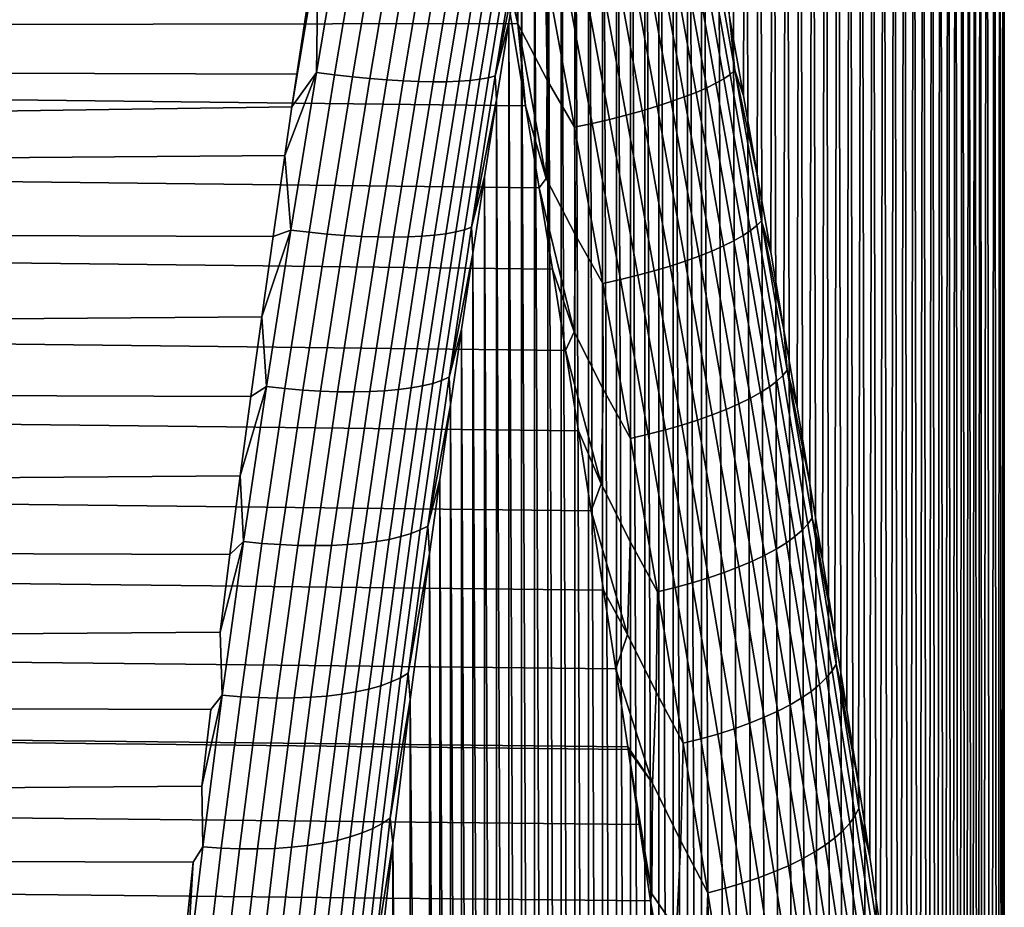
# Model space of a CAD drawing. Header units: metres. Extents: x -29 to 117, y -464 to 29.
# Tile 349 of 362: x 110.4 to 117.34, y -10.74 to -4.48. Entities that reach past the tile are written whole.
import ezdxf

# ---------------------------------------------------------------- set-up
doc = ezdxf.new("R2010")
doc.units = ezdxf.units.M
doc.layers.add('solid_24_501_056_XXX', color=7, linetype='CONTINUOUS')

msp = doc.modelspace()

# ---------------------------------------------------------------- linework, layer by layer
at = {"layer": 'solid_24_501_056_XXX'}
for points in [[(115.600594, 26.922672, 52.90712), (115.504227, -5.01651, 25.522732), (115.406677, -4.461395, 25.413029), (115.503998, 26.946169, 52.341236)], [(115.695976, 26.887411, 53.472496), (115.60083, -5.569788, 25.64418), (115.504227, -5.01651, 25.522732), (115.600594, 26.922672, 52.90712)], [(115.789864, 26.840532, 54.036377), (115.696228, -6.120526, 25.777132), (115.60083, -5.569788, 25.64418), (115.695976, 26.887411, 53.472496)], [(115.882057, 26.782087, 54.598232), (115.790123, -6.667775, 25.921268), (115.696228, -6.120526, 25.777132), (115.789864, 26.840532, 54.036377)], [(115.972618, 26.711893, 55.158955), (115.882332, -7.211025, 26.076448), (115.790123, -6.667775, 25.921268), (115.882057, 26.782087, 54.598232)], [(116.061302, 26.630161, 55.717857), (115.9729, -7.751121, 26.243006), (115.882332, -7.211025, 26.076448), (115.972618, 26.711893, 55.158955)], [(116.147865, 26.537148, 56.274078), (116.061592, -8.287425, 26.420616), (115.9729, -7.751121, 26.243006), (116.061302, 26.630161, 55.717857)], [(116.232155, 26.432945, 56.827217), (116.148163, -8.81913, 26.608875), (116.061592, -8.287425, 26.420616), (116.147865, 26.537148, 56.274078)], [(116.314201, 26.317307, 57.37801), (116.23246, -9.345861, 26.807625), (116.148163, -8.81913, 26.608875), (116.232155, 26.432945, 56.827217)], [(116.393814, 26.19051, 57.925838), (116.314522, -9.8683, 27.017239), (116.23246, -9.345861, 26.807625), (116.314201, 26.317307, 57.37801)], [(116.470787, 26.052877, 58.469959), (116.394142, -10.385883, 27.237329), (116.314522, -9.8683, 27.017239), (116.393814, 26.19051, 57.925838)], [(116.545013, 25.904514, 59.010094), (116.471123, -10.897935, 27.467455), (116.394142, -10.385883, 27.237329), (116.470787, 26.052877, 58.469959)], [(116.616501, 25.74515, 59.546814), (116.545349, -11.404195, 27.707458), (116.471123, -10.897935, 27.467455), (116.545013, 25.904514, 59.010094)], [(116.685097, 25.575098, 60.07959), (116.616844, -11.905189, 27.957712), (116.545349, -11.404195, 27.707458), (116.616501, 25.74515, 59.546814)], [(116.750648, 25.394711, 60.607811), (116.68544, -12.40044, 28.21781), (116.616844, -11.905189, 27.957712), (116.685097, 25.575098, 60.07959)], [(116.81308, 25.204071, 61.131302), (116.750999, -12.889412, 28.487303), (116.68544, -12.40044, 28.21781), (116.750648, 25.394711, 60.607811)], [(116.872398, 25.002924, 61.650486), (116.813431, -13.371937, 28.766075), (116.750999, -12.889412, 28.487303), (116.81308, 25.204071, 61.131302)], [(116.928474, 24.791595, 62.164917), (116.872742, -13.848396, 29.054457), (116.813431, -13.371937, 28.766075), (116.872398, 25.002924, 61.650486)], [(116.981209, 24.570444, 62.67411), (116.92881, -14.318404, 29.352039), (116.872742, -13.848396, 29.054457), (116.928474, 24.791595, 62.164917)], [(117.03054, 24.339531, 63.177971), (116.981537, -14.78154, 29.65839), (116.92881, -14.318404, 29.352039), (116.981209, 24.570444, 62.67411)], [(117.076477, 24.098631, 63.6768), (117.030869, -15.237718, 29.973429), (116.981537, -14.78154, 29.65839), (117.03054, 24.339531, 63.177971)], [(117.118927, 23.848057, 64.170212), (117.07679, -15.687203, 30.297432), (117.030869, -15.237718, 29.973429), (117.076477, 24.098631, 63.6768)], [(117.157822, 23.58814, 64.657799), (117.119225, -16.129665, 30.630022), (117.07679, -15.687203, 30.297432), (117.118927, 23.848057, 64.170212)], [(117.19313, 23.318905, 65.139511), (117.158104, -16.564754, 30.970795), (117.119225, -16.129665, 30.630022), (117.157822, 23.58814, 64.657799)], [(117.252899, 22.752247, 66.085648), (117.19339, -16.992434, 31.319723), (117.158104, -16.564754, 30.970795), (117.19313, 23.318905, 65.139511)], [(117.297928, 22.149733, 67.006821), (117.253113, -17.825834, 32.042328), (117.19339, -16.992434, 31.319723), (117.252899, 22.752247, 66.085648)], [(117.328072, 21.51153, 67.90284), (117.298088, -18.628376, 32.795883), (117.253113, -17.825834, 32.042328), (117.297928, 22.149733, 67.006821)], [(117.343185, 20.839128, 68.771965), (117.328171, -19.399897, 33.580185), (117.298088, -18.628376, 32.795883), (117.328072, 21.51153, 67.90284)], [(117.331696, -19.866076, 33.89069), (117.328171, -19.399897, 33.580185), (117.343185, 20.839128, 68.771965), (117.343224, -20.138956, 34.393456)], [(117.343185, 20.839128, 68.771965), (117.343224, 20.132689, 69.614014), (117.343185, -20.845396, 35.2355), (117.343224, -20.138956, 34.393456)], [(117.331696, 19.859781, 70.116806), (117.328171, 19.393629, 70.427284), (117.343185, -20.845396, 35.2355), (117.343224, 20.132689, 69.614014)], [(117.298088, 18.62211, 71.211594), (117.328079, -21.517797, 36.104626), (117.343185, -20.845396, 35.2355), (117.328171, 19.393629, 70.427284)], [(117.253113, 17.819569, 71.965149), (117.297928, -22.156002, 37.000645), (117.328079, -21.517797, 36.104626), (117.298088, 18.62211, 71.211594)], [(117.19339, 16.986168, 72.687752), (117.252899, -22.758516, 37.921818), (117.297928, -22.156002, 37.000645), (117.253113, 17.819569, 71.965149)], [(117.158104, 16.558491, 73.036682), (117.19313, -23.325176, 38.867954), (117.252899, -22.758516, 37.921818), (117.19339, 16.986168, 72.687752)], [(117.119225, 16.1234, 73.377457), (117.157829, -23.594414, 39.349667), (117.19313, -23.325176, 38.867954), (117.158104, 16.558491, 73.036682)], [(117.07679, 15.680939, 73.710045), (117.118935, -23.85433, 39.837254), (117.157829, -23.594414, 39.349667), (117.119225, 16.1234, 73.377457)], [(117.030869, 15.231454, 74.03405), (117.076485, -24.104904, 40.330666), (117.118935, -23.85433, 39.837254), (117.07679, 15.680939, 73.710045)], [(116.981537, 14.775276, 74.349091), (117.030548, -24.345804, 40.829494), (117.076485, -24.104904, 40.330666), (117.030869, 15.231454, 74.03405)], [(116.928818, 14.31214, 74.655441), (116.981209, -24.576719, 41.333351), (117.030548, -24.345804, 40.829494), (116.981537, 14.775276, 74.349091)], [(116.872742, 13.842134, 74.953026), (116.928474, -24.797871, 41.842545), (116.981209, -24.576719, 41.333351), (116.928818, 14.31214, 74.655441)], [(116.813431, 13.365674, 75.241402), (116.872398, -25.009199, 42.356976), (116.928474, -24.797871, 41.842545), (116.872742, 13.842134, 74.953026)], [(116.750999, 12.883149, 75.52018), (116.813087, -25.210348, 42.87616), (116.872398, -25.009199, 42.356976), (116.813431, 13.365674, 75.241402)], [(116.685448, 12.394178, 75.789673), (116.750656, -25.400988, 43.399651), (116.813087, -25.210348, 42.87616), (116.750999, 12.883149, 75.52018)], [(116.616844, 11.898927, 76.049767), (116.685104, -25.581377, 43.927872), (116.750656, -25.400988, 43.399651), (116.685448, 12.394178, 75.789673)], [(116.545349, 11.397933, 76.300026), (116.616501, -25.751429, 44.460648), (116.685104, -25.581377, 43.927872), (116.616844, 11.898927, 76.049767)], [(116.471123, 10.891673, 76.540031), (116.545013, -25.910793, 44.997372), (116.616501, -25.751429, 44.460648), (116.545349, 11.397933, 76.300026)], [(116.394142, 10.379622, 76.770149), (116.470795, -26.059158, 45.537502), (116.545013, -25.910793, 44.997372), (116.471123, 10.891673, 76.540031)], [(116.314522, 9.862039, 76.990242), (116.393822, -26.196789, 46.081623), (116.470795, -26.059158, 45.537502), (116.394142, 10.379622, 76.770149)], [(116.232468, 9.339601, 77.19986), (116.314209, -26.323587, 46.629452), (116.393822, -26.196789, 46.081623), (116.314522, 9.862039, 76.990242)], [(116.14817, 8.812869, 77.398605), (116.232155, -26.439226, 47.180244), (116.314209, -26.323587, 46.629452), (116.232468, 9.339601, 77.19986)], [(116.0616, 8.281164, 77.586868), (116.147873, -26.54343, 47.733383), (116.232155, -26.439226, 47.180244), (116.14817, 8.812869, 77.398605)], [(115.9729, 7.744859, 77.764481), (116.06131, -26.636444, 48.289604), (116.147873, -26.54343, 47.733383), (116.0616, 8.281164, 77.586868)], [(115.882339, 7.204763, 77.931038), (115.972626, -26.718178, 48.848511), (116.06131, -26.636444, 48.289604), (115.9729, 7.744859, 77.764481)], [(115.790131, 6.661513, 78.08622), (115.882065, -26.788372, 49.409229), (115.972626, -26.718178, 48.848511), (115.882339, 7.204763, 77.931038)], [(115.696228, 6.114265, 78.230354), (115.789871, -26.846817, 49.971085), (115.882065, -26.788372, 49.409229), (115.790131, 6.661513, 78.08622)], [(115.600838, 5.563527, 78.363304), (115.695984, -26.893698, 50.534966), (115.789871, -26.846817, 49.971085), (115.696228, 6.114265, 78.230354)], [(115.504234, 5.01025, 78.484756), (115.600594, -26.928959, 51.100342), (115.695984, -26.893698, 50.534966), (115.600838, 5.563527, 78.363304)], [(115.406685, 4.455134, 78.59446), (115.504005, -26.952457, 51.666225), (115.600594, -26.928959, 51.100342), (115.504234, 5.01025, 78.484756)], [(115.308128, 3.897206, 78.692673), (115.406464, -26.964067, 52.23188), (115.504005, -26.952457, 51.666225), (115.406685, 4.455134, 78.59446)], [(115.208794, 3.337078, 78.779305), (115.307922, -26.963881, 52.798309), (115.406464, -26.964067, 52.23188), (115.308128, 3.897206, 78.692673)], [(115.208794, 3.337078, 78.779305), (115.108986, 2.775781, 78.854164), (115.208595, -26.95191, 53.364899)], [(115.208794, 3.337078, 78.779305), (115.208595, -26.95191, 53.364899), (115.307922, -26.963881, 52.798309)], [(115.108986, 2.775781, 78.854164), (115.008987, 2.214012, 78.917091), (115.108803, -26.928143, 53.930595)], [(115.108986, 2.775781, 78.854164), (115.108803, -26.928143, 53.930595), (115.208595, -26.95191, 53.364899)], [(115.008987, 2.214012, 78.917091), (114.908722, 1.650719, 78.968246), (115.008812, -26.892551, 54.494686)], [(115.008987, 2.214012, 78.917091), (115.008812, -26.892551, 54.494686), (115.108803, -26.928143, 53.930595)], [(114.908722, 1.650719, 78.968246), (114.808456, 1.086612, 79.007622), (114.908569, -26.845102, 55.058231)], [(114.908722, 1.650719, 78.968246), (114.908569, -26.845102, 55.058231), (115.008812, -26.892551, 54.494686)], [(114.808456, 1.086612, 79.007622), (114.708488, 0.522768, 79.035164), (114.808304, -26.78591, 55.620537)], [(114.808456, 1.086612, 79.007622), (114.808304, -26.78591, 55.620537), (114.908569, -26.845102, 55.058231)], [(114.708488, 0.522768, 79.035164), (114.609093, -0.04015, 79.050827), (114.708351, -26.715113, 56.180531)], [(114.708488, 0.522768, 79.035164), (114.708351, -26.715113, 56.180531), (114.808304, -26.78591, 55.620537)], [(114.609093, -0.04015, 79.050827), (114.510216, -0.603203, 79.054634), (114.608971, -26.632782, 56.737553)], [(114.609093, -0.04015, 79.050827), (114.608971, -26.632782, 56.737553), (114.708351, -26.715113, 56.180531)], [(114.510216, -0.603203, 79.054634), (114.412109, -1.165647, 79.046677), (114.510109, -26.538754, 57.292656)], [(114.510216, -0.603203, 79.054634), (114.510109, -26.538754, 57.292656), (114.608971, -26.632782, 56.737553)], [(114.412109, -1.165647, 79.046677), (114.315071, -1.726443, 79.027054), (114.41201, -26.433247, 57.845123)], [(114.412109, -1.165647, 79.046677), (114.41201, -26.433247, 57.845123), (114.510109, -26.538754, 57.292656)], [(114.315071, -1.726443, 79.027054), (114.21933, -2.285019, 78.995811), (114.31498, -26.31654, 58.393944)], [(114.315071, -1.726443, 79.027054), (114.31498, -26.31654, 58.393944), (114.41201, -26.433247, 57.845123)], [(114.21933, -2.285019, 78.995811), (114.124863, -2.842374, 78.952843), (114.219246, -26.188776, 58.938568)], [(114.21933, -2.285019, 78.995811), (114.219246, -26.188776, 58.938568), (114.31498, -26.31654, 58.393944)], [(114.124863, -2.842374, 78.952843), (114.031906, -3.397768, 78.898346), (114.124786, -26.049675, 59.479961)], [(114.124863, -2.842374, 78.952843), (114.124786, -26.049675, 59.479961), (114.219246, -26.188776, 58.938568)], [(114.031906, -3.397768, 78.898346), (113.940712, -3.950241, 78.832558), (114.03183, -25.899561, 60.017426)], [(114.031906, -3.397768, 78.898346), (114.03183, -25.899561, 60.017426), (114.124786, -26.049675, 59.479961)], [(70.892639, -4.587184, 24.128147), (71.08033, -3.429389, 23.96229), (113.775566, -3.925614, 24.027388), (113.872574, -4.508262, 24.115284)], [(113.913979, -4.510574, 24.116222), (113.775566, -3.925614, 24.027388), (113.711121, -3.414257, 23.960585)], [(113.913979, -4.510574, 24.116222), (113.711121, -3.414257, 23.960585), (113.916611, -3.804699, 24.019194)], [(112.442108, -4.288484, 79.926826), (112.530258, -3.709501, 80.00956), (61.811493, -3.549061, 80.030327), (61.680477, -4.696999, 79.861069)], [(112.681717, -3.735317, 79.998161), (112.493568, -4.852556, 79.828239), (112.621986, -4.869163, 79.807594), (112.809784, -3.753261, 79.976494)], [(112.506256, -3.988223, 79.971138), (112.493568, -4.852556, 79.828239), (112.681717, -3.735317, 79.998161)], [(112.809784, -3.753261, 79.976494), (112.621986, -4.869163, 79.807594), (112.748291, -4.883523, 79.775925), (112.9356, -3.769372, 79.943748)], [(112.9356, -3.769372, 79.943748), (112.748291, -4.883523, 79.775925), (112.871635, -4.895544, 79.733459), (113.058319, -3.783543, 79.900162)], [(113.058319, -3.783543, 79.900162), (112.871635, -4.895544, 79.733459), (112.991074, -4.905132, 79.680511), (113.177017, -3.795668, 79.846062)], [(113.177017, -3.795668, 79.846062), (112.991074, -4.905132, 79.680511), (113.105705, -4.912217, 79.617493), (113.290771, -3.805653, 79.781868)], [(113.290771, -3.805653, 79.781868), (113.105705, -4.912217, 79.617493), (113.214645, -4.916743, 79.544876), (113.398727, -3.813423, 79.708061)], [(113.398727, -3.813423, 79.708061), (113.214645, -4.916743, 79.544876), (113.31707, -4.918675, 79.463226), (113.500053, -3.818918, 79.625214)], [(113.824516, -3.817578, 79.216927), (113.646843, -4.90048, 79.059624), (113.706154, -4.889622, 78.943329), (113.882332, -3.811425, 79.099533)], [(113.882332, -3.811425, 79.099533), (113.706154, -4.889622, 78.943329), (113.755203, -4.876379, 78.822578), (113.929825, -3.803013, 78.977737)], [(113.929825, -3.803013, 78.977737), (113.755203, -4.876379, 78.822578), (113.940712, -3.950241, 78.832558)], [(113.913979, -4.510574, 24.116222), (113.916611, -3.804699, 24.019194), (114.108727, -4.129526, 24.086206), (114.119835, -4.905754, 24.193272)], [(115.365616, -4.896462, 25.112242), (115.172737, -3.818119, 24.919273), (115.219223, -3.792053, 25.038944), (115.410477, -4.865909, 25.231468)], [(115.410477, -4.865909, 25.231468), (115.219223, -3.792053, 25.038944), (115.255028, -3.767282, 25.1625), (115.444611, -4.836502, 25.354479)], [(115.444611, -4.836502, 25.354479), (115.255028, -3.767282, 25.1625), (115.406677, -4.461395, 25.413029)], [(113.500053, -3.818918, 79.625214), (113.31707, -4.918675, 79.463226), (113.412201, -4.918001, 79.373161), (113.593979, -3.822096, 79.533943)], [(113.593979, -3.822096, 79.533943), (113.412201, -4.918001, 79.373161), (113.499298, -4.914723, 79.275368), (113.679794, -3.822934, 79.434967)], [(113.679794, -3.822934, 79.434967), (113.499298, -4.914723, 79.275368), (113.577713, -4.908868, 79.170586), (113.756836, -3.821424, 79.329025)], [(113.756836, -3.821424, 79.329025), (113.577713, -4.908868, 79.170586), (113.646843, -4.90048, 79.059624), (113.824516, -3.817578, 79.216927)], [(115.17041, -4.992633, 24.786179), (114.973114, -3.902051, 24.592508), (115.049217, -3.873329, 24.695202), (115.245117, -4.960066, 24.888744)], [(115.245117, -4.960066, 24.888744), (115.049217, -3.873329, 24.695202), (115.115921, -3.84528, 24.804401), (115.310349, -4.927928, 24.997709)], [(115.310349, -4.927928, 24.997709), (115.115921, -3.84528, 24.804401), (115.172737, -3.818119, 24.919273), (115.365616, -4.896462, 25.112242)], [(113.755203, -4.876379, 78.822578), (113.851479, -4.499325, 78.755569), (113.940712, -3.950241, 78.832558)], [(113.913979, -4.510574, 24.116222), (113.872574, -4.508262, 24.115284), (113.775566, -3.925614, 24.027388)], [(113.940712, -3.950241, 78.832558), (113.851479, -4.499325, 78.755569), (113.940643, -25.738831, 60.550056)], [(113.940712, -3.950241, 78.832558), (113.940643, -25.738831, 60.550056), (114.03183, -25.899561, 60.017426)], [(114.994919, -5.058054, 24.603317), (114.795151, -3.960638, 24.409721), (114.888214, -3.931228, 24.497107), (115.0868, -5.025379, 24.690792)], [(115.0868, -5.025379, 24.690792), (114.888214, -3.931228, 24.497107), (114.973114, -3.902051, 24.592508), (115.17041, -4.992633, 24.786179)], [(112.506256, -3.988223, 79.971138), (112.35556, -4.864843, 79.832268), (112.321541, -5.094012, 79.791252)], [(112.506256, -3.988223, 79.971138), (112.321541, -5.094012, 79.791252), (112.493568, -4.852556, 79.828239)], [(112.506256, -3.988223, 79.971138), (112.442108, -4.288484, 79.926826), (112.35556, -4.864843, 79.832268)], [(114.676971, -5.15318, 24.394682), (114.474396, -4.048018, 24.202), (114.587448, -4.019257, 24.261602), (114.789223, -5.122199, 24.454695)], [(114.789223, -5.122199, 24.454695), (114.587448, -4.019257, 24.261602), (114.694641, -3.990055, 24.33102), (114.895477, -5.09041, 24.524416)], [(114.895477, -5.09041, 24.524416), (114.694641, -3.990055, 24.33102), (114.795151, -3.960638, 24.409721), (114.994919, -5.058054, 24.603317)], [(114.437943, -5.211776, 24.305538), (114.234177, -4.103353, 24.113977), (114.356339, -4.076122, 24.152666), (114.559578, -5.183115, 24.344835)], [(114.559578, -5.183115, 24.344835), (114.356339, -4.076122, 24.152666), (114.474396, -4.048018, 24.202), (114.676971, -5.15318, 24.394682)], [(114.312866, -5.23897, 24.277065), (114.108727, -4.129526, 24.086206), (114.234177, -4.103353, 24.113977), (114.437943, -5.211776, 24.305538)], [(114.119835, -4.905754, 24.193272), (114.108727, -4.129526, 24.086206), (114.312866, -5.23897, 24.277065)], [(112.35556, -4.864843, 79.832268), (112.442108, -4.288484, 79.926826), (61.680477, -4.696999, 79.861069)], [(70.892639, -4.587184, 24.128147), (113.872574, -4.508262, 24.115284), (113.96862, -5.088496, 24.215229)], [(113.755203, -4.876379, 78.822578), (113.764221, -5.045886, 78.667191), (113.851479, -4.499325, 78.755569)], [(113.851479, -4.499325, 78.755569), (113.764221, -5.045886, 78.667191), (113.85141, -25.567663, 61.077415)], [(113.851479, -4.499325, 78.755569), (113.85141, -25.567663, 61.077415), (113.940643, -25.738831, 60.550056)], [(113.913979, -4.510574, 24.116222), (113.96862, -5.088496, 24.215229), (113.872574, -4.508262, 24.115284)], [(114.114082, -5.600226, 24.315018), (113.96862, -5.088496, 24.215229), (113.913979, -4.510574, 24.116222)], [(114.114082, -5.600226, 24.315018), (113.913979, -4.510574, 24.116222), (114.119835, -4.905754, 24.193272)], [(115.444611, -4.836502, 25.354479), (115.406677, -4.461395, 25.413029), (115.504227, -5.01651, 25.522732)], [(70.892639, -4.587184, 24.128147), (113.96862, -5.088496, 24.215229), (114.0634, -5.665918, 24.327124), (70.796104, -5.16375, 24.229107)], [(112.321541, -5.094012, 79.791252), (112.35556, -4.864843, 79.832268), (61.680477, -4.696999, 79.861069), (61.558414, -5.835902, 79.64505)], [(112.493568, -4.852556, 79.828239), (112.321541, -5.094012, 79.791252), (112.27095, -5.43823, 79.725983)], [(112.493568, -4.852556, 79.828239), (112.27095, -5.43823, 79.725983), (112.313194, -5.963649, 79.613098)], [(112.493568, -4.852556, 79.828239), (112.313194, -5.963649, 79.613098), (112.441956, -5.978878, 79.593521), (112.621986, -4.869163, 79.807594)], [(115.598236, -5.932315, 25.466858), (115.410477, -4.865909, 25.231468), (115.444611, -4.836502, 25.354479), (115.630722, -5.898303, 25.589127)], [(115.444611, -4.836502, 25.354479), (115.504227, -5.01651, 25.522732), (115.60083, -5.569788, 25.64418)], [(115.630722, -5.898303, 25.589127), (115.444611, -4.836502, 25.354479), (115.60083, -5.569788, 25.64418)], [(112.621986, -4.869163, 79.807594), (112.441956, -5.978878, 79.593521), (112.568726, -5.991447, 79.562981), (112.748291, -4.883523, 79.775925)], [(112.748291, -4.883523, 79.775925), (112.568726, -5.991447, 79.562981), (112.692665, -6.001277, 79.521706), (112.871635, -4.895544, 79.733459)], [(112.871635, -4.895544, 79.733459), (112.692665, -6.001277, 79.521706), (112.812828, -6.008292, 79.470001), (112.991074, -4.905132, 79.680511)], [(112.991074, -4.905132, 79.680511), (112.812828, -6.008292, 79.470001), (112.928299, -6.012439, 79.408264), (113.105705, -4.912217, 79.617493)], [(113.105705, -4.912217, 79.617493), (112.928299, -6.012439, 79.408264), (113.038193, -6.013686, 79.336967), (113.214645, -4.916743, 79.544876)], [(113.214645, -4.916743, 79.544876), (113.038193, -6.013686, 79.336967), (113.14167, -6.012023, 79.256653), (113.31707, -4.918675, 79.463226)], [(113.31707, -4.918675, 79.463226), (113.14167, -6.012023, 79.256653), (113.237953, -6.007464, 79.167938), (113.412201, -4.918001, 79.373161)], [(113.412201, -4.918001, 79.373161), (113.237953, -6.007464, 79.167938), (113.326294, -6.000043, 79.071495), (113.499298, -4.914723, 79.275368)], [(113.499298, -4.914723, 79.275368), (113.326294, -6.000043, 79.071495), (113.406029, -5.989817, 78.968056), (113.577713, -4.908868, 79.170586)], [(113.577713, -4.908868, 79.170586), (113.406029, -5.989817, 78.968056), (113.47654, -5.976864, 78.858414), (113.646843, -4.90048, 79.059624)], [(113.646843, -4.90048, 79.059624), (113.47654, -5.976864, 78.858414), (113.5373, -5.961282, 78.743401), (113.706154, -4.889622, 78.943329)], [(113.706154, -4.889622, 78.943329), (113.5373, -5.961282, 78.743401), (113.587837, -5.943191, 78.623901), (113.755203, -4.876379, 78.822578)], [(113.755203, -4.876379, 78.822578), (113.587837, -5.943191, 78.623901), (113.764221, -5.045886, 78.667191)], [(114.114082, -5.600226, 24.315018), (114.119835, -4.905754, 24.193272), (114.312866, -5.23897, 24.277065), (114.319809, -5.999521, 24.410988)], [(115.437447, -6.039254, 25.125711), (115.245117, -4.960066, 24.888744), (115.310349, -4.927928, 24.997709), (115.501228, -6.00306, 25.234264)], [(115.501228, -6.00306, 25.234264), (115.310349, -4.927928, 24.997709), (115.365616, -4.896462, 25.112242), (115.554962, -5.967323, 25.34827)], [(115.554962, -5.967323, 25.34827), (115.365616, -4.896462, 25.112242), (115.410477, -4.865909, 25.231468), (115.598236, -5.932315, 25.466858)], [(115.281761, -6.111904, 24.928228), (115.0868, -5.025379, 24.690792), (115.17041, -4.992633, 24.786179), (115.364105, -6.075627, 25.023439)], [(115.364105, -6.075627, 25.023439), (115.17041, -4.992633, 24.786179), (115.245117, -4.960066, 24.888744), (115.437447, -6.039254, 25.125711)], [(113.587837, -5.943191, 78.623901), (113.679115, -5.589279, 78.567688), (113.764221, -5.045886, 78.667191)], [(113.764221, -5.045886, 78.667191), (113.679115, -5.589279, 78.567688), (113.764153, -25.385708, 61.600311)], [(113.764221, -5.045886, 78.667191), (113.764153, -25.385708, 61.600311), (113.85141, -25.567663, 61.077415)], [(115.092651, -6.183061, 24.761831), (114.895477, -5.09041, 24.524416), (114.994919, -5.058054, 24.603317), (115.191048, -6.147806, 24.840803)], [(115.191048, -6.147806, 24.840803), (114.994919, -5.058054, 24.603317), (115.0868, -5.025379, 24.690792), (115.281761, -6.111904, 24.928228)], [(112.27095, -5.43823, 79.725983), (112.321541, -5.094012, 79.791252), (61.558414, -5.835902, 79.64505)], [(114.114082, -5.600226, 24.315018), (114.0634, -5.665918, 24.327124), (113.96862, -5.088496, 24.215229)], [(114.875862, -6.250559, 24.631592), (114.676971, -5.15318, 24.394682), (114.789223, -5.122199, 24.454695), (114.98732, -6.217399, 24.691917)], [(114.98732, -6.217399, 24.691917), (114.789223, -5.122199, 24.454695), (114.895477, -5.09041, 24.524416), (115.092651, -6.183061, 24.761831)], [(70.796104, -5.16375, 24.229107), (114.0634, -5.665918, 24.327124), (114.157402, -6.240504, 24.450928), (70.697937, -5.738422, 24.342058)], [(114.638, -6.312342, 24.541473), (114.437943, -5.211776, 24.305538), (114.559578, -5.183115, 24.344835), (114.759125, -6.282287, 24.581316)], [(114.759125, -6.282287, 24.581316), (114.559578, -5.183115, 24.344835), (114.676971, -5.15318, 24.394682), (114.875862, -6.250559, 24.631592)], [(114.513298, -6.340519, 24.512346), (114.312866, -5.23897, 24.277065), (114.437943, -5.211776, 24.305538), (114.638, -6.312342, 24.541473)], [(114.319809, -5.999521, 24.410988), (114.312866, -5.23897, 24.277065), (114.513298, -6.340519, 24.512346)], [(112.188744, -6.008268, 79.608116), (112.27095, -5.43823, 79.725983), (61.558414, -5.835902, 79.64505)], [(112.313194, -5.963649, 79.613098), (112.27095, -5.43823, 79.725983), (112.188744, -6.008268, 79.608116)], [(113.587837, -5.943191, 78.623901), (113.596367, -6.128709, 78.457413), (113.679115, -5.589279, 78.567688)], [(113.679115, -5.589279, 78.567688), (113.596367, -6.128709, 78.457413), (113.679054, -25.193359, 62.118168)], [(113.679115, -5.589279, 78.567688), (113.679054, -25.193359, 62.118168), (113.764153, -25.385708, 61.600311)], [(114.319809, -5.999521, 24.410988), (114.310257, -6.681756, 24.556742), (114.0634, -5.665918, 24.327124), (114.114082, -5.600226, 24.315018)], [(115.630722, -5.898303, 25.589127), (115.60083, -5.569788, 25.64418), (115.696228, -6.120526, 25.777132)], [(114.310257, -6.681756, 24.556742), (114.157402, -6.240504, 24.450928), (114.0634, -5.665918, 24.327124)], [(70.697937, -5.738422, 24.342058), (114.157402, -6.240504, 24.450928), (114.250267, -6.811862, 24.586529), (70.598083, -6.310956, 24.46697)], [(112.109108, -6.574656, 79.478783), (112.188744, -6.008268, 79.608116), (61.558414, -5.835902, 79.64505), (61.445511, -6.963987, 79.382736)], [(115.781326, -6.989746, 25.744856), (115.598236, -5.932315, 25.466858), (115.630722, -5.898303, 25.589127), (115.81221, -6.951159, 25.866179)], [(115.630722, -5.898303, 25.589127), (115.696228, -6.120526, 25.777132), (115.790123, -6.667775, 25.921268)], [(115.81221, -6.951159, 25.866179), (115.630722, -5.898303, 25.589127), (115.790123, -6.667775, 25.921268)], [(112.313194, -5.963649, 79.613098), (112.188744, -6.008268, 79.608116), (112.109108, -6.574656, 79.478783)], [(112.313194, -5.963649, 79.613098), (112.109108, -6.574656, 79.478783), (112.141823, -7.066877, 79.352921)], [(112.313194, -5.963649, 79.613098), (112.141823, -7.066877, 79.352921), (112.270897, -7.080688, 79.33445), (112.441956, -5.978878, 79.593521)], [(113.47654, -5.976864, 78.858414), (113.314774, -7.045045, 78.613457), (113.376907, -7.024724, 78.499939), (113.5373, -5.961282, 78.743401)], [(113.5373, -5.961282, 78.743401), (113.376907, -7.024724, 78.499939), (113.428871, -7.001773, 78.381889), (113.587837, -5.943191, 78.623901)], [(113.587837, -5.943191, 78.623901), (113.428871, -7.001773, 78.381889), (113.596367, -6.128709, 78.457413)], [(115.68737, -7.069149, 25.513809), (115.501228, -6.00306, 25.234264), (115.554962, -5.967323, 25.34827), (115.739609, -7.029175, 25.6271)], [(115.739609, -7.029175, 25.6271), (115.554962, -5.967323, 25.34827), (115.598236, -5.932315, 25.466858), (115.781326, -6.989746, 25.744856)], [(112.441956, -5.978878, 79.593521), (112.270897, -7.080688, 79.33445), (112.398117, -7.091428, 79.305099), (112.568726, -5.991447, 79.562981)], [(112.568726, -5.991447, 79.562981), (112.398117, -7.091428, 79.305099), (112.522629, -7.09903, 79.265083), (112.692665, -6.001277, 79.521706)], [(112.692665, -6.001277, 79.521706), (112.522629, -7.09903, 79.265083), (112.643478, -7.103435, 79.214714), (112.812828, -6.008292, 79.470001)], [(112.812828, -6.008292, 79.470001), (112.643478, -7.103435, 79.214714), (112.75975, -7.10461, 79.154366), (112.928299, -6.012439, 79.408264)], [(112.928299, -6.012439, 79.408264), (112.75975, -7.10461, 79.154366), (112.870552, -7.102546, 79.084511), (113.038193, -6.013686, 79.336967)], [(113.038193, -6.013686, 79.336967), (112.870552, -7.102546, 79.084511), (112.975037, -7.097259, 79.005669), (113.14167, -6.012023, 79.256653)], [(113.14167, -6.012023, 79.256653), (112.975037, -7.097259, 79.005669), (113.072418, -7.088789, 78.918449), (113.237953, -6.007464, 79.167938)], [(113.237953, -6.007464, 79.167938), (113.072418, -7.088789, 78.918449), (113.161942, -7.0772, 78.823517), (113.326294, -6.000043, 79.071495)], [(113.326294, -6.000043, 79.071495), (113.161942, -7.0772, 78.823517), (113.242935, -7.062582, 78.721596), (113.406029, -5.989817, 78.968056)], [(113.406029, -5.989817, 78.968056), (113.242935, -7.062582, 78.721596), (113.314774, -7.045045, 78.613457), (113.47654, -5.976864, 78.858414)], [(114.310257, -6.681756, 24.556742), (114.319809, -5.999521, 24.410988), (114.513298, -6.340519, 24.512346), (114.515343, -7.084516, 24.672108)], [(115.625015, -7.10936, 25.405848), (115.437447, -6.039254, 25.125711), (115.501228, -6.00306, 25.234264), (115.68737, -7.069149, 25.513809)], [(115.471909, -7.189271, 25.209156), (115.281761, -6.111904, 24.928228), (115.364105, -6.075627, 25.023439), (115.553009, -7.149503, 25.304037)], [(115.553009, -7.149503, 25.304037), (115.364105, -6.075627, 25.023439), (115.437447, -6.039254, 25.125711), (115.625015, -7.10936, 25.405848)], [(113.428871, -7.001773, 78.381889), (113.516136, -6.66386, 78.336472), (113.596367, -6.128709, 78.457413)], [(113.596367, -6.128709, 78.457413), (113.516136, -6.66386, 78.336472), (113.596313, -24.991076, 62.630245)], [(113.596367, -6.128709, 78.457413), (113.596313, -24.991076, 62.630245), (113.679054, -25.193359, 62.118168)], [(115.28495, -7.266475, 25.043015), (115.092651, -6.183061, 24.761831), (115.191048, -6.147806, 24.840803), (115.382324, -7.228361, 25.121925)], [(115.382324, -7.228361, 25.121925), (115.191048, -6.147806, 24.840803), (115.281761, -6.111904, 24.928228), (115.471909, -7.189271, 25.209156)], [(114.310257, -6.681756, 24.556742), (114.250267, -6.811862, 24.586529), (114.157402, -6.240504, 24.450928)], [(115.069847, -7.338622, 24.912485), (114.875862, -6.250559, 24.631592), (114.98732, -6.217399, 24.691917), (115.180527, -7.303323, 24.973022)], [(115.180527, -7.303323, 24.973022), (114.98732, -6.217399, 24.691917), (115.092651, -6.183061, 24.761831), (115.28495, -7.266475, 25.043015)], [(70.598083, -6.310956, 24.46697), (114.250267, -6.811862, 24.586529), (114.341499, -7.379552, 24.73378), (70.496513, -6.881098, 24.603815)], [(114.708786, -7.432638, 24.791803), (114.513298, -6.340519, 24.512346), (114.638, -6.312342, 24.541473), (114.83313, -7.403514, 24.821539)], [(114.83313, -7.403514, 24.821539), (114.638, -6.312342, 24.541473), (114.759125, -6.282287, 24.581316), (114.953751, -7.372105, 24.861862)], [(114.953751, -7.372105, 24.861862), (114.759125, -6.282287, 24.581316), (114.875862, -6.250559, 24.631592), (115.069847, -7.338622, 24.912485)], [(114.515343, -7.084516, 24.672108), (114.513298, -6.340519, 24.512346), (114.708786, -7.432638, 24.791803)], [(112.031677, -7.137271, 79.338097), (112.109108, -6.574656, 79.478783), (61.445511, -6.963987, 79.382736)], [(112.141823, -7.066877, 79.352921), (112.109108, -6.574656, 79.478783), (112.031677, -7.137271, 79.338097)], [(113.428871, -7.001773, 78.381889), (113.438454, -7.195427, 78.204613), (113.516136, -6.66386, 78.336472)], [(113.516136, -6.66386, 78.336472), (113.438454, -7.195427, 78.204613), (113.516083, -24.779037, 63.136261)], [(113.516136, -6.66386, 78.336472), (113.516083, -24.779037, 63.136261), (113.596313, -24.991076, 62.630245)], [(114.515343, -7.084516, 24.672108), (114.501328, -7.753705, 24.841162), (114.250267, -6.811862, 24.586529), (114.310257, -6.681756, 24.556742)], [(115.81221, -6.951159, 25.866179), (115.790123, -6.667775, 25.921268), (115.882332, -7.211025, 26.076448)], [(114.501328, -7.753705, 24.841162), (114.341499, -7.379552, 24.73378), (114.250267, -6.811862, 24.586529)], [(70.496513, -6.881098, 24.603815), (114.341499, -7.379552, 24.73378), (114.430847, -7.943223, 24.892538), (70.393349, -7.448588, 24.752548)], [(111.956772, -7.69584, 79.186188), (112.031677, -7.137271, 79.338097), (61.445511, -6.963987, 79.382736), (61.341892, -8.079408, 79.074699)], [(113.376907, -7.024724, 78.499939), (113.226097, -8.07825, 78.213142), (113.279404, -8.050433, 78.096756), (113.428871, -7.001773, 78.381889)], [(113.428871, -7.001773, 78.381889), (113.279404, -8.050433, 78.096756), (113.438454, -7.195427, 78.204613)], [(115.918442, -8.080468, 25.948399), (115.739609, -7.029175, 25.6271), (115.781326, -6.989746, 25.744856), (115.958649, -8.036653, 26.065126)], [(115.958649, -8.036653, 26.065126), (115.781326, -6.989746, 25.744856), (115.81221, -6.951159, 25.866179), (115.987968, -7.993527, 26.185301)], [(115.81221, -6.951159, 25.866179), (115.882332, -7.211025, 26.076448), (115.9729, -7.751121, 26.243006)], [(115.987968, -7.993527, 26.185301), (115.81221, -6.951159, 25.866179), (115.9729, -7.751121, 26.243006)], [(112.141823, -7.066877, 79.352921), (112.031677, -7.137271, 79.338097), (111.956772, -7.69584, 79.186188)], [(112.141823, -7.066877, 79.352921), (111.956772, -7.69584, 79.186188), (111.980637, -8.160501, 79.047928)], [(112.141823, -7.066877, 79.352921), (111.980637, -8.160501, 79.047928), (112.110023, -8.172855, 79.030594), (112.270897, -7.080688, 79.33445)], [(113.072418, -7.088789, 78.918449), (112.916756, -8.160256, 78.624916), (113.007401, -8.144481, 78.531662), (113.161942, -7.0772, 78.823517)], [(113.161942, -7.0772, 78.823517), (113.007401, -8.144481, 78.531662), (113.089577, -8.125454, 78.431427), (113.242935, -7.062582, 78.721596)], [(113.242935, -7.062582, 78.721596), (113.089577, -8.125454, 78.431427), (113.162666, -8.10332, 78.324989), (113.314774, -7.045045, 78.613457)], [(113.314774, -7.045045, 78.613457), (113.162666, -8.10332, 78.324989), (113.226097, -8.07825, 78.213142), (113.376907, -7.024724, 78.499939)], [(115.806671, -8.168829, 25.728819), (115.625015, -7.10936, 25.405848), (115.68737, -7.069149, 25.513809), (115.867653, -8.12464, 25.83601)], [(115.867653, -8.12464, 25.83601), (115.68737, -7.069149, 25.513809), (115.739609, -7.029175, 25.6271), (115.918442, -8.080468, 25.948399)], [(112.270897, -7.080688, 79.33445), (112.110023, -8.172855, 79.030594), (112.237663, -8.181728, 79.00248), (112.398117, -7.091428, 79.305099)], [(112.398117, -7.091428, 79.305099), (112.237663, -8.181728, 79.00248), (112.362717, -8.187067, 78.963806), (112.522629, -7.09903, 79.265083)], [(112.522629, -7.09903, 79.265083), (112.362717, -8.187067, 78.963806), (112.484215, -8.188828, 78.914856), (112.643478, -7.103435, 79.214714)], [(112.643478, -7.103435, 79.214714), (112.484215, -8.188828, 78.914856), (112.601242, -8.187001, 78.85601), (112.75975, -7.10461, 79.154366)], [(112.75975, -7.10461, 79.154366), (112.601242, -8.187001, 78.85601), (112.712898, -8.181598, 78.787712), (112.870552, -7.102546, 79.084511)], [(112.870552, -7.102546, 79.084511), (112.712898, -8.181598, 78.787712), (112.818336, -8.17266, 78.71048), (112.975037, -7.097259, 79.005669)], [(112.975037, -7.097259, 79.005669), (112.818336, -8.17266, 78.71048), (112.916756, -8.160256, 78.624916), (113.072418, -7.088789, 78.918449)], [(114.501328, -7.753705, 24.841162), (114.515343, -7.084516, 24.672108), (114.708786, -7.432638, 24.791803), (114.705246, -8.159237, 24.97636)], [(115.735962, -8.212702, 25.62764), (115.553009, -7.149503, 25.304037), (115.625015, -7.10936, 25.405848), (115.806671, -8.168829, 25.728819)], [(113.279404, -8.050433, 78.096756), (113.363457, -7.722842, 78.062172), (113.438454, -7.195427, 78.204613)], [(113.438454, -7.195427, 78.204613), (113.363457, -7.722842, 78.062172), (113.4384, -24.55687, 63.636852)], [(113.438454, -7.195427, 78.204613), (113.4384, -24.55687, 63.636852), (113.516083, -24.779037, 63.136261)], [(115.567596, -8.298158, 25.446358), (115.382324, -7.228361, 25.121925), (115.471909, -7.189271, 25.209156), (115.656067, -8.255921, 25.533245)], [(115.656067, -8.255921, 25.533245), (115.471909, -7.189271, 25.209156), (115.553009, -7.149503, 25.304037), (115.735962, -8.212702, 25.62764)], [(115.367661, -8.378407, 25.297684), (115.180527, -7.303323, 24.973022), (115.28495, -7.266475, 25.043015), (115.471214, -8.33909, 25.367638)], [(115.471214, -8.33909, 25.367638), (115.28495, -7.266475, 25.043015), (115.382324, -7.228361, 25.121925), (115.567596, -8.298158, 25.446358)], [(115.142265, -8.451003, 25.186148), (114.953751, -7.372105, 24.861862), (115.069847, -7.338622, 24.912485), (115.257736, -8.415806, 25.237034)], [(115.257736, -8.415806, 25.237034), (115.069847, -7.338622, 24.912485), (115.180527, -7.303323, 24.973022), (115.367661, -8.378407, 25.297684)], [(114.501328, -7.753705, 24.841162), (114.430847, -7.943223, 24.892538), (114.341499, -7.379552, 24.73378)], [(114.898148, -8.513763, 25.115122), (114.708786, -7.432638, 24.791803), (114.83313, -7.403514, 24.821539), (115.022133, -8.483729, 25.145416)], [(115.022133, -8.483729, 25.145416), (114.83313, -7.403514, 24.821539), (114.953751, -7.372105, 24.861862), (115.142265, -8.451003, 25.186148)], [(70.393349, -7.448588, 24.752548), (114.430847, -7.943223, 24.892538), (114.518745, -8.502806, 25.062733), (70.288719, -8.013165, 24.91312)], [(114.705246, -8.159237, 24.97636), (114.708786, -7.432638, 24.791803), (114.898148, -8.513763, 25.115122)], [(111.884773, -8.250088, 79.023193), (111.956772, -7.69584, 79.186188), (61.341892, -8.079408, 79.074699)], [(111.980637, -8.160501, 79.047928), (111.956772, -7.69584, 79.186188), (111.884773, -8.250088, 79.023193)], [(113.279404, -8.050433, 78.096756), (113.291313, -8.245444, 77.909523), (113.363457, -7.722842, 78.062172)], [(113.363457, -7.722842, 78.062172), (113.291313, -8.245444, 77.909523), (113.363403, -24.324999, 64.131523)], [(113.363457, -7.722842, 78.062172), (113.363403, -24.324999, 64.131523), (113.4384, -24.55687, 63.636852)], [(114.705246, -8.159237, 24.97636), (114.686195, -8.814572, 25.167946), (114.430847, -7.943223, 24.892538), (114.501328, -7.753705, 24.841162)], [(115.987968, -7.993527, 26.185301), (115.9729, -7.751121, 26.243006), (116.061592, -8.287425, 26.420616)], [(114.686195, -8.814572, 25.167946), (114.518745, -8.502806, 25.062733), (114.430847, -7.943223, 24.892538)], [(70.288719, -8.013165, 24.91312), (114.518745, -8.502806, 25.062733), (114.604851, -9.057982, 25.244217), (70.182579, -8.574586, 25.085484)], [(113.226097, -8.07825, 78.213142), (113.085983, -9.120154, 77.883255), (113.140533, -9.087472, 77.76873), (113.279404, -8.050433, 78.096756)], [(113.279404, -8.050433, 78.096756), (113.140533, -9.087472, 77.76873), (113.291313, -8.245444, 77.909523)], [(116.090378, -9.119623, 26.311743), (115.918442, -8.080468, 25.948399), (115.958649, -8.036653, 26.065126), (116.129128, -9.071463, 26.427244)], [(116.129128, -9.071463, 26.427244), (115.958649, -8.036653, 26.065126), (115.987968, -7.993527, 26.185301), (116.156944, -9.023836, 26.54607)], [(115.987968, -7.993527, 26.185301), (116.061592, -8.287425, 26.420616), (116.148163, -8.81913, 26.608875)], [(116.156944, -9.023836, 26.54607), (115.987968, -7.993527, 26.185301), (116.148163, -8.81913, 26.608875)], [(111.815788, -8.799756, 78.849274), (111.884773, -8.250088, 79.023193), (61.341892, -8.079408, 79.074699), (61.247723, -9.180374, 78.72155)], [(113.089577, -8.125454, 78.431427), (112.947083, -9.176715, 78.097786), (113.021332, -9.149978, 77.993225), (113.162666, -8.10332, 78.324989)], [(113.162666, -8.10332, 78.324989), (113.021332, -9.149978, 77.993225), (113.085983, -9.120154, 77.883255), (113.226097, -8.07825, 78.213142)], [(116.040993, -9.167952, 26.200447), (115.867653, -8.12464, 25.83601), (115.918442, -8.080468, 25.948399), (116.090378, -9.119623, 26.311743)], [(111.980637, -8.160501, 79.047928), (111.884773, -8.250088, 79.023193), (111.815788, -8.799756, 78.849274)], [(111.980637, -8.160501, 79.047928), (111.815788, -8.799756, 78.849274), (111.830841, -9.242766, 78.698357)], [(111.980637, -8.160501, 79.047928), (111.830841, -9.242766, 78.698357), (111.96051, -9.253628, 78.68219), (112.110023, -8.172855, 79.030594)], [(112.110023, -8.172855, 79.030594), (111.96051, -9.253628, 78.68219), (112.088547, -9.260599, 78.655373), (112.237663, -8.181728, 79.00248)], [(112.237663, -8.181728, 79.00248), (112.088547, -9.260599, 78.655373), (112.214096, -9.263641, 78.618103), (112.362717, -8.187067, 78.963806)], [(112.362717, -8.187067, 78.963806), (112.214096, -9.263641, 78.618103), (112.336205, -9.26273, 78.570663), (112.484215, -8.188828, 78.914856)], [(112.484215, -8.188828, 78.914856), (112.336205, -9.26273, 78.570663), (112.453934, -9.257873, 78.51342), (112.601242, -8.187001, 78.85601)], [(112.601242, -8.187001, 78.85601), (112.453934, -9.257873, 78.51342), (112.566399, -9.249105, 78.4468), (112.712898, -8.181598, 78.787712)], [(112.712898, -8.181598, 78.787712), (112.566399, -9.249105, 78.4468), (112.672722, -9.236495, 78.371323), (112.818336, -8.17266, 78.71048)], [(112.818336, -8.17266, 78.71048), (112.672722, -9.236495, 78.371323), (112.77211, -9.22014, 78.28756), (112.916756, -8.160256, 78.624916)], [(112.916756, -8.160256, 78.624916), (112.77211, -9.22014, 78.28756), (112.863792, -9.200162, 78.196152), (113.007401, -8.144481, 78.531662)], [(113.007401, -8.144481, 78.531662), (112.863792, -9.200162, 78.196152), (112.947083, -9.176715, 78.097786), (113.089577, -8.125454, 78.431427)], [(114.686195, -8.814572, 25.167946), (114.705246, -8.159237, 24.97636), (114.898148, -8.513763, 25.115122), (114.888428, -9.222138, 25.323372)], [(115.911888, -9.263637, 25.993828), (115.735962, -8.212702, 25.62764), (115.806671, -8.168829, 25.728819), (115.981339, -9.216079, 26.094206)], [(115.981339, -9.216079, 26.094206), (115.806671, -8.168829, 25.728819), (115.867653, -8.12464, 25.83601), (116.040993, -9.167952, 26.200447)], [(113.140533, -9.087472, 77.76873), (113.155952, -9.276139, 77.573669), (113.291313, -8.245444, 77.909523)], [(113.291313, -8.245444, 77.909523), (113.155952, -9.276139, 77.573669), (113.29126, -24.083914, 64.619675)], [(113.291313, -8.245444, 77.909523), (113.29126, -24.083914, 64.619675), (113.363403, -24.324999, 64.131523)], [(115.745743, -9.355604, 25.813681), (115.567596, -8.298158, 25.446358), (115.656067, -8.255921, 25.533245), (115.833153, -9.310265, 25.900082)], [(115.833153, -9.310265, 25.900082), (115.656067, -8.255921, 25.533245), (115.735962, -8.212702, 25.62764), (115.911888, -9.263637, 25.993828)], [(115.650322, -9.399312, 25.735285), (115.471214, -8.33909, 25.367638), (115.567596, -8.298158, 25.446358), (115.745743, -9.355604, 25.813681)], [(115.438416, -9.480512, 25.60483), (115.257736, -8.415806, 25.237034), (115.367661, -8.378407, 25.297684), (115.547615, -9.441054, 25.665489)], [(115.547615, -9.441054, 25.665489), (115.367661, -8.378407, 25.297684), (115.471214, -8.33909, 25.367638), (115.650322, -9.399312, 25.735285)], [(115.203888, -9.551389, 25.512693), (115.022133, -8.483729, 25.145416), (115.142265, -8.451003, 25.186148), (115.323547, -9.517384, 25.553768)], [(115.323547, -9.517384, 25.553768), (115.142265, -8.451003, 25.186148), (115.257736, -8.415806, 25.237034), (115.438416, -9.480512, 25.60483)], [(114.686195, -8.814572, 25.167946), (114.604851, -9.057982, 25.244217), (114.518745, -8.502806, 25.062733)], [(114.888428, -9.222138, 25.323372), (114.898148, -8.513763, 25.115122), (115.080238, -9.582295, 25.481894)], [(115.080238, -9.582295, 25.481894), (114.898148, -8.513763, 25.115122), (115.022133, -8.483729, 25.145416), (115.203888, -9.551389, 25.512693)], [(70.182579, -8.574586, 25.085484), (114.604851, -9.057982, 25.244217), (114.688759, -9.608412, 25.436825), (70.07489, -9.132607, 25.269585)], [(111.830841, -9.242766, 78.698357), (111.815788, -8.799756, 78.849274), (61.247723, -9.180374, 78.72155), (111.74955, -9.344663, 78.664551)], [(114.888428, -9.222138, 25.323372), (114.86377, -9.862837, 25.536705), (114.604851, -9.057982, 25.244217), (114.686195, -8.814572, 25.167946)], [(116.156944, -9.023836, 26.54607), (116.148163, -8.81913, 26.608875), (116.23246, -9.345861, 26.807625)], [(113.085983, -9.120154, 77.883255), (112.95755, -10.148673, 77.510674), (113.013252, -10.111133, 77.398209), (113.140533, -9.087472, 77.76873)], [(113.140533, -9.087472, 77.76873), (113.013252, -10.111133, 77.398209), (113.155952, -9.276139, 77.573669)], [(114.86377, -9.862837, 25.536705), (114.688759, -9.608412, 25.436825), (114.604851, -9.057982, 25.244217)], [(116.254364, -10.145062, 26.716703), (116.090378, -9.119623, 26.311743), (116.129128, -9.071463, 26.427244), (116.291718, -10.0926, 26.83078)], [(116.291718, -10.0926, 26.83078), (116.129128, -9.071463, 26.427244), (116.156944, -9.023836, 26.54607), (116.318092, -10.040515, 26.948053)], [(116.156944, -9.023836, 26.54607), (116.23246, -9.345861, 26.807625), (116.314522, -9.8683, 27.017239)], [(116.318092, -10.040515, 26.948053), (116.156944, -9.023836, 26.54607), (116.314522, -9.8683, 27.017239)], [(70.07489, -9.132607, 25.269585), (114.691505, -9.626594, 25.443405), (114.770271, -10.153812, 25.640392), (69.965782, -9.686958, 25.465355)], [(70.07489, -9.132607, 25.269585), (114.688759, -9.608412, 25.436825), (114.691505, -9.626594, 25.443405)], [(112.947083, -9.176715, 78.097786), (112.81646, -10.214585, 77.721062), (112.891785, -10.183245, 77.618568), (113.021332, -9.149978, 77.993225)], [(113.021332, -9.149978, 77.993225), (112.891785, -10.183245, 77.618568), (112.95755, -10.148673, 77.510674), (113.085983, -9.120154, 77.883255)], [(116.206314, -10.197502, 26.606689), (116.040993, -9.167952, 26.200447), (116.090378, -9.119623, 26.311743), (116.254364, -10.145062, 26.716703)], [(111.686302, -9.884645, 78.46917), (111.74955, -9.344663, 78.664551), (61.247723, -9.180374, 78.72155), (61.16312, -10.265095, 78.323982)], [(112.672722, -9.236495, 78.371323), (112.53923, -10.286962, 77.988602), (112.639511, -10.266643, 77.906792), (112.77211, -9.22014, 78.28756)], [(112.77211, -9.22014, 78.28756), (112.639511, -10.266643, 77.906792), (112.732155, -10.242455, 77.817383), (112.863792, -9.200162, 78.196152)], [(112.863792, -9.200162, 78.196152), (112.732155, -10.242455, 77.817383), (112.81646, -10.214585, 77.721062), (112.947083, -9.176715, 78.097786)], [(114.86377, -9.862837, 25.536705), (114.888428, -9.222138, 25.323372), (115.080238, -9.582295, 25.481894), (115.063774, -10.271667, 25.712744)], [(116.079681, -10.300718, 26.402178), (115.911888, -9.263637, 25.993828), (115.981339, -9.216079, 26.094206), (116.147934, -10.24952, 26.501581)], [(116.147934, -10.24952, 26.501581), (115.981339, -9.216079, 26.094206), (116.040993, -9.167952, 26.200447), (116.206314, -10.197502, 26.606689)], [(111.830841, -9.242766, 78.698357), (111.74955, -9.344663, 78.664551), (111.686302, -9.884645, 78.46917)], [(111.830841, -9.242766, 78.698357), (111.686302, -9.884645, 78.46917), (111.693489, -10.31184, 78.304611)], [(111.830841, -9.242766, 78.698357), (111.693489, -10.31184, 78.304611), (111.823425, -10.321173, 78.28965), (111.96051, -9.253628, 78.68219)], [(111.96051, -9.253628, 78.68219), (111.823425, -10.321173, 78.28965), (111.951828, -10.326212, 78.264175), (112.088547, -9.260599, 78.655373)], [(112.088547, -9.260599, 78.655373), (111.951828, -10.326212, 78.264175), (112.077843, -10.326929, 78.228386), (112.214096, -9.263641, 78.618103)], [(112.214096, -9.263641, 78.618103), (112.077843, -10.326929, 78.228386), (112.200508, -10.323318, 78.182541), (112.336205, -9.26273, 78.570663)], [(112.336205, -9.26273, 78.570663), (112.200508, -10.323318, 78.182541), (112.318893, -10.315408, 78.127007), (112.453934, -9.257873, 78.51342)], [(112.453934, -9.257873, 78.51342), (112.318893, -10.315408, 78.127007), (112.432083, -10.303258, 78.062195), (112.566399, -9.249105, 78.4468)], [(112.566399, -9.249105, 78.4468), (112.432083, -10.303258, 78.062195), (112.53923, -10.286962, 77.988602), (112.672722, -9.236495, 78.371323)], [(113.013252, -10.111133, 77.398209), (113.033043, -10.286979, 77.197838), (113.155952, -9.276139, 77.573669)], [(113.155952, -9.276139, 77.573669), (113.033043, -10.286979, 77.197838), (113.155907, -23.574171, 65.576378)], [(113.155952, -9.276139, 77.573669), (113.155907, -23.574171, 65.576378), (113.29126, -24.083914, 64.619675)], [(116.00206, -10.350707, 26.30924), (115.833153, -9.310265, 25.900082), (115.911888, -9.263637, 25.993828), (116.079681, -10.300718, 26.402178)], [(115.821159, -10.445542, 26.145536), (115.650322, -9.399312, 25.735285), (115.745743, -9.355604, 25.813681), (115.915665, -10.399105, 26.223475)], [(115.915665, -10.399105, 26.223475), (115.745743, -9.355604, 25.813681), (115.833153, -9.310265, 25.900082), (116.00206, -10.350707, 26.30924)], [(115.719269, -10.489666, 26.076019), (115.547615, -9.441054, 25.665489), (115.650322, -9.399312, 25.735285), (115.821159, -10.445542, 26.145536)], [(115.496475, -10.569644, 25.964304), (115.323547, -9.517384, 25.553768), (115.438416, -9.480512, 25.60483), (115.610764, -10.531138, 26.015455)], [(115.610764, -10.531138, 26.015455), (115.438416, -9.480512, 25.60483), (115.547615, -9.441054, 25.665489), (115.719269, -10.489666, 26.076019)], [(115.253944, -10.636631, 25.891706), (115.080238, -9.582295, 25.481894), (115.203888, -9.551389, 25.512693), (115.377266, -10.604888, 25.922958)], [(115.377266, -10.604888, 25.922958), (115.203888, -9.551389, 25.512693), (115.323547, -9.517384, 25.553768), (115.496475, -10.569644, 25.964304)], [(114.86377, -9.862837, 25.536705), (114.691505, -9.626594, 25.443405), (114.688759, -9.608412, 25.436825)], [(114.859589, -10.644542, 25.834723), (114.770271, -10.153812, 25.640392), (114.691505, -9.626594, 25.443405)], [(114.859589, -10.644542, 25.834723), (114.691505, -9.626594, 25.443405), (114.86377, -9.862837, 25.536705)], [(115.063774, -10.271667, 25.712744), (115.080238, -9.582295, 25.481894), (115.253944, -10.636631, 25.891706)], [(69.965782, -9.686958, 25.465355), (114.770271, -10.153812, 25.640392), (114.849747, -10.694057, 25.854811), (69.855392, -10.237377, 25.67272)], [(111.693489, -10.31184, 78.304611), (111.686302, -9.884645, 78.46917), (61.16312, -10.265095, 78.323982), (111.626335, -10.419543, 78.263245)], [(114.859589, -10.644542, 25.834723), (114.86377, -9.862837, 25.536705), (115.063774, -10.271667, 25.712744), (115.032997, -10.896973, 25.947054)], [(116.318092, -10.040515, 26.948053), (116.314522, -9.8683, 27.017239), (116.394142, -10.385883, 27.237329)], [(116.445381, -11.09848, 27.275272), (116.291718, -10.0926, 26.83078), (116.318092, -10.040515, 26.948053), (116.47039, -11.041985, 27.390791)], [(116.47039, -11.041985, 27.390791), (116.318092, -10.040515, 26.948053), (116.394142, -10.385883, 27.237329), (116.471123, -10.897935, 27.467455)], [(112.95755, -10.148673, 77.510674), (112.841743, -11.162012, 77.095856), (112.898499, -11.119633, 76.985657), (113.013252, -10.111133, 77.398209)], [(113.013252, -10.111133, 77.398209), (112.898499, -11.119633, 76.985657), (113.033043, -10.286979, 77.197838)], [(116.409348, -11.155196, 27.162817), (116.254364, -10.145062, 26.716703), (116.291718, -10.0926, 26.83078), (116.445381, -11.09848, 27.275272)], [(112.81646, -10.214585, 77.721062), (112.698677, -11.237253, 77.301735), (112.774971, -11.201319, 77.201485), (112.891785, -10.183245, 77.618568)], [(112.891785, -10.183245, 77.618568), (112.774971, -11.201319, 77.201485), (112.841743, -11.162012, 77.095856), (112.95755, -10.148673, 77.510674)], [(114.859589, -10.644542, 25.834723), (114.849747, -10.694057, 25.854811), (114.770271, -10.153812, 25.640392)], [(116.305405, -11.267557, 26.950485), (116.147934, -10.24952, 26.501581), (116.206314, -10.197502, 26.606689), (116.362572, -11.211699, 27.054277)], [(116.362572, -11.211699, 27.054277), (116.206314, -10.197502, 26.606689), (116.254364, -10.145062, 26.716703), (116.409348, -11.155196, 27.162817)], [(111.516243, -11.473203, 77.820412), (111.626335, -10.419543, 78.263245), (61.16312, -10.265095, 78.323982), (61.08823, -11.331775, 77.882782)], [(69.855392, -10.237377, 25.67272), (114.849747, -10.694057, 25.854811), (114.926888, -11.228903, 26.07992), (69.743683, -10.783626, 25.891609)], [(112.53923, -10.286962, 77.988602), (112.418846, -11.322224, 77.562782), (112.519936, -11.297937, 77.483078), (112.639511, -10.266643, 77.906792)], [(112.639511, -10.266643, 77.906792), (112.519936, -11.297937, 77.483078), (112.613449, -11.269542, 77.395836), (112.732155, -10.242455, 77.817383)], [(112.732155, -10.242455, 77.817383), (112.613449, -11.269542, 77.395836), (112.698677, -11.237253, 77.301735), (112.81646, -10.214585, 77.721062)], [(115.032997, -10.896973, 25.947054), (115.063774, -10.271667, 25.712744), (115.253944, -10.636631, 25.891706), (115.230209, -11.306259, 26.14407)], [(116.238281, -11.322346, 26.852228), (116.079681, -10.300718, 26.402178), (116.147934, -10.24952, 26.501581), (116.305405, -11.267557, 26.950485)], [(111.693489, -10.31184, 78.304611), (111.626335, -10.419543, 78.263245), (111.569618, -11.365849, 77.86718)], [(111.693489, -10.31184, 78.304611), (111.569618, -11.365849, 77.86718), (111.699783, -11.373623, 77.853455), (111.823425, -10.321173, 78.28965)], [(111.823425, -10.321173, 78.28965), (111.699783, -11.373623, 77.853455), (111.828522, -11.3767, 77.829376), (111.951828, -10.326212, 78.264175)], [(111.951828, -10.326212, 78.264175), (111.828522, -11.3767, 77.829376), (111.954956, -11.375069, 77.795128), (112.077843, -10.326929, 78.228386)], [(112.077843, -10.326929, 78.228386), (111.954956, -11.375069, 77.795128), (112.078133, -11.368739, 77.750977), (112.200508, -10.323318, 78.182541)], [(112.200508, -10.323318, 78.182541), (112.078133, -11.368739, 77.750977), (112.197098, -11.357759, 77.69725), (112.318893, -10.315408, 78.127007)], [(112.318893, -10.315408, 78.127007), (112.197098, -11.357759, 77.69725), (112.310966, -11.342215, 77.634354), (112.432083, -10.303258, 78.062195)], [(112.432083, -10.303258, 78.062195), (112.310966, -11.342215, 77.634354), (112.418846, -11.322224, 77.562782), (112.53923, -10.286962, 77.988602)], [(112.898499, -11.119633, 76.985657), (112.923309, -11.275854, 76.783661), (113.033043, -10.286979, 77.197838)], [(113.033043, -10.286979, 77.197838), (112.923309, -11.275854, 76.783661), (113.032997, -23.028511, 66.506584)], [(113.033043, -10.286979, 77.197838), (113.032997, -23.028511, 66.506584), (113.155907, -23.574171, 65.576378)], [(116.161713, -11.375646, 26.76026), (116.00206, -10.350707, 26.30924), (116.079681, -10.300718, 26.402178), (116.238281, -11.322346, 26.852228)], [(115.982658, -11.476171, 26.597937), (115.821159, -10.445542, 26.145536), (115.915665, -10.399105, 26.223475), (116.076286, -11.427052, 26.67528)], [(116.076286, -11.427052, 26.67528), (115.915665, -10.399105, 26.223475), (116.00206, -10.350707, 26.30924), (116.161713, -11.375646, 26.76026)], [(111.569618, -11.365849, 77.86718), (111.626335, -10.419543, 78.263245), (111.516243, -11.473203, 77.820412)], [(115.881538, -11.52263, 26.528818), (115.719269, -10.489666, 26.076019), (115.821159, -10.445542, 26.145536), (115.982658, -11.476171, 26.597937)], [(115.65995, -11.606168, 26.417305), (115.496475, -10.569644, 25.964304), (115.610764, -10.531138, 26.015455), (115.773689, -11.566072, 26.468454)], [(115.773689, -11.566072, 26.468454), (115.610764, -10.531138, 26.015455), (115.719269, -10.489666, 26.076019), (115.881538, -11.52263, 26.528818)], [(115.418159, -11.675151, 26.34411), (115.253944, -10.636631, 25.891706), (115.377266, -10.604888, 25.922958), (115.541176, -11.642611, 26.375759)], [(115.541176, -11.642611, 26.375759), (115.377266, -10.604888, 25.922958), (115.496475, -10.569644, 25.964304), (115.65995, -11.606168, 26.417305)], [(115.032997, -10.896973, 25.947054), (115.018967, -11.647786, 26.265766), (114.849747, -10.694057, 25.854811), (114.859589, -10.644542, 25.834723)], [(115.230209, -11.306259, 26.14407), (115.253944, -10.636631, 25.891706), (115.418159, -11.675151, 26.34411)], [(115.018967, -11.647786, 26.265766), (114.926888, -11.228903, 26.07992), (114.849747, -10.694057, 25.854811)]]:
    msp.add_3dface(points, dxfattribs=at)

doc.saveas('drawing.dxf')
